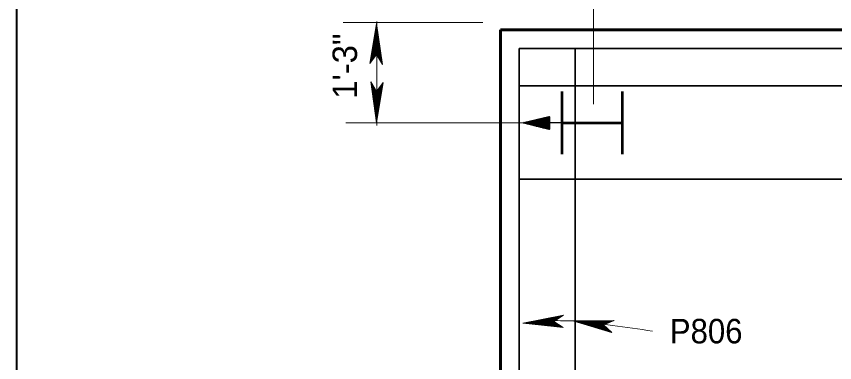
# Model space of a CAD drawing. Extents: x 144 to 252, y 360 to 425.
# Drawn here: x 149.81 to 160.77, y 396 to 400.64 of the extents above; entities that cross this region are included whole.
import ezdxf
from ezdxf.enums import TextEntityAlignment as Align

# ---------------------------------------------------------------- set-up
doc = ezdxf.new("R2010")
doc.units = 0
doc.header["$LTSCALE"] = 0.13
for name, color, linetype, lineweight in [('1', 7, 'Continuous', 40), ('10', 7, 'Continuous', 35), ('16', 7, 'Continuous', 13), ('3', 7, 'Continuous', 13), ('9', 7, 'Continuous', 25)]:
    doc.layers.add(name, color=color, linetype=linetype, lineweight=lineweight)

msp = doc.modelspace()

# ---------------------------------------------------------------- linework, layer by layer
at = {"layer": '1', "lineweight": 60}
for p, q in [((156.2978, 400.4595), (180.2978, 400.4595)), ((156.2978, 400.4595), (180.2978, 400.4595)), ((156.2978, 397.8819), (156.2978, 400.4595)), ((156.2978, 397.8819), (156.2978, 400.4595)), ((156.2978, 398.2023), (156.2978, 392.4595))]:
    msp.add_line(p, q, dxfattribs=at)
at = {"layer": '1', "lineweight": 35}
for p, q in [((156.5478, 400.2095), (168.2861, 400.2095)), ((156.5478, 397.8819), (156.5478, 400.2095)), ((157.2978, 397.8819), (157.2978, 400.2095)), ((156.5478, 399.7095), (168.2861, 399.7095)), ((156.5478, 398.4595), (168.3034, 398.4595)), ((156.5478, 397.8819), (156.5478, 392.7095)), ((157.2978, 397.8819), (157.2978, 392.7095))]:
    msp.add_line(p, q, dxfattribs=at)
at = {"layer": '1', "lineweight": 53}
for p, q in [((157.1246, 398.7923), (157.1246, 399.6319)), ((157.9329, 398.7924), (157.9329, 399.632)), ((157.1246, 399.2122), (157.9329, 399.2122))]:
    msp.add_line(p, q, dxfattribs=at)
at = {"layer": '1', "lineweight": 25}
msp.add_line((157.1246, 399.2122), (156.6246, 399.2122), dxfattribs=at)
at = {"layer": '1'}
msp.add_lwpolyline([(250.3172, 361.9183), (250.3172, 423.9913), (149.8112, 423.9913), (149.8112, 361.9183), (230.3642, 361.9183)], dxfattribs=at)
at = {"layer": '10'}
for p, q in [((156.9468, 399.2117), (156.6115, 399.2117)), ((156.7628, 399.1968), (156.9468, 399.1892)), ((156.7629, 399.2032), (156.9468, 399.1954)), ((156.9468, 399.2018), (156.7631, 399.2094)), ((156.7632, 399.2157), (156.9468, 399.208)), ((156.9468, 399.164), (156.7742, 399.1712))]:
    msp.add_line(p, q, dxfattribs=at)
for points in [[(156.9468, 399.2953), (156.9468, 399.1283), (156.6115, 399.2117)], [(156.9468, 399.2953), (156.6115, 399.2117), (156.9468, 399.2953)]]:
    msp.add_lwpolyline(points, dxfattribs=at)
msp.add_lwpolyline([(156.6115, 399.2117), (156.9468, 399.2953), (156.9468, 399.1283), (156.9468, 399.2953)], close=True, dxfattribs=at)
at = {"layer": '16'}
for centre, radius, start, end in [((157.2168, 398.7699), 2.2093, 263.92766, 272.16924), ((155.0245, 374.9866), 21.6917, 81.23247, 84.06846)]:
    msp.add_arc(centre, radius, start, end, dxfattribs=at)
at = {"layer": '3'}
for p, q in [((157.5437, 399.4644), (157.5437, 401.7233)), ((157.5437, 399.4644), (157.5437, 400.8253)), ((156.0606, 400.5562), (154.189, 400.5562)), ((154.6382, 399.1791), (154.6382, 400.5693)), ((154.6369, 400.5452), (154.5477, 400.0075)), ((154.6362, 400.5308), (154.55, 400.0107)), ((154.6362, 400.5199), (154.5523, 400.014)), ((154.6362, 400.5055), (154.5555, 400.0182)), ((154.6362, 400.4928), (154.5582, 400.022)), ((154.6362, 400.4814), (154.5606, 400.0253)), ((154.6362, 400.467), (154.5637, 400.0296)), ((154.6362, 400.4543), (154.5665, 400.0333)), ((154.6362, 400.4405), (154.5694, 400.0374)), ((154.7112, 400.0024), (154.6362, 400.5308)), ((154.7092, 400.0059), (154.6362, 400.5199)), ((154.7065, 400.0105), (154.6362, 400.5055)), ((154.7041, 400.0146), (154.6362, 400.4928)), ((154.7041, 400.0146), (154.6362, 400.4928)), ((154.7019, 400.0182), (154.6362, 400.4814)), ((154.6993, 400.0228), (154.6362, 400.467)), ((154.6968, 400.0269), (154.6362, 400.4543)), ((154.6943, 400.0313), (154.6362, 400.4405)), ((154.6369, 400.1298), (154.6369, 400.5452)), ((154.7147, 399.9964), (154.6369, 400.5452)), ((154.6362, 400.4267), (154.5724, 400.0415)), ((154.6362, 400.4134), (154.5752, 400.0454)), ((154.6362, 400.3995), (154.5782, 400.0495)), ((154.6362, 400.3869), (154.5809, 400.0532)), ((154.6362, 400.3755), (154.5834, 400.0567)), ((154.6362, 400.3598), (154.5867, 400.0612)), ((154.6362, 400.346), (154.5897, 400.0653)), ((154.6358, 400.328), (154.5928, 400.0696)), ((154.6724, 400.0688), (154.6358, 400.328)), ((154.6917, 400.0358), (154.6362, 400.4267)), ((154.6892, 400.04), (154.6362, 400.4134)), ((154.6866, 400.0445), (154.6362, 400.3995)), ((154.6843, 400.0485), (154.6362, 400.3869)), ((154.6821, 400.0523), (154.6362, 400.3755)), ((154.6792, 400.0573), (154.6362, 400.3598)), ((154.6766, 400.0617), (154.6362, 400.346)), ((154.6358, 400.3141), (154.5958, 400.0737)), ((154.6358, 400.3009), (154.5987, 400.0776)), ((154.6362, 400.2918), (154.6014, 400.0813)), ((154.6362, 400.2798), (154.604, 400.0849)), ((154.6362, 400.266), (154.607, 400.089)), ((154.6362, 400.2503), (154.6103, 400.0937)), ((154.6362, 400.2378), (154.613, 400.0973)), ((154.6362, 400.2245), (154.6158, 400.1012)), ((154.6698, 400.0732), (154.6358, 400.3141)), ((154.6673, 400.0775), (154.6358, 400.3009)), ((154.6665, 400.079), (154.6362, 400.2918)), ((154.6642, 400.0829), (154.6362, 400.2798)), ((154.6616, 400.0873), (154.6362, 400.266)), ((154.6587, 400.0923), (154.6362, 400.2503)), ((154.6563, 400.0964), (154.6362, 400.2378)), ((154.6538, 400.1007), (154.6362, 400.2245)), ((154.6743, 400.0657), (154.6373, 400.3264)), ((154.5477, 400.0075), (154.6368, 400.13)), ((154.6362, 400.2125), (154.6185, 400.1048)), ((154.6362, 400.198), (154.6215, 400.1091)), ((154.6362, 400.1842), (154.6245, 400.1132)), ((154.6362, 400.1715), (154.6273, 400.1169)), ((154.6362, 400.1583), (154.6301, 400.1208)), ((154.6362, 400.1468), (154.6325, 400.1242)), ((154.6362, 400.1367), (154.6347, 400.1273)), ((154.6516, 400.1045), (154.6362, 400.2125)), ((154.6489, 400.1092), (154.6362, 400.198)), ((154.6463, 400.1136), (154.6362, 400.1842)), ((154.644, 400.1177), (154.6362, 400.1715)), ((154.6393, 400.1256), (154.6362, 400.1468)), ((154.6368, 400.13), (154.7147, 399.9964)), ((154.6409, 400.1229), (154.6373, 400.148)), ((154.5592, 399.7647), (154.6369, 399.216)), ((154.6371, 399.6312), (154.5592, 399.7647)), ((154.5627, 399.7587), (154.6376, 399.2304)), ((154.5647, 399.7552), (154.6376, 399.2412)), ((154.5673, 399.7507), (154.6376, 399.2557)), ((154.5697, 399.7466), (154.6376, 399.2684)), ((154.5697, 399.7466), (154.6376, 399.2684)), ((154.5719, 399.7429), (154.6376, 399.2797)), ((154.5746, 399.7383), (154.6376, 399.2942)), ((154.577, 399.7342), (154.6376, 399.3069)), ((154.5795, 399.7298), (154.6376, 399.3207)), ((154.5821, 399.7254), (154.6376, 399.3345)), ((154.5846, 399.7212), (154.6376, 399.3477)), ((154.5872, 399.7167), (154.6376, 399.3617)), ((154.5895, 399.7127), (154.6376, 399.3742)), ((154.5917, 399.7089), (154.6376, 399.3857)), ((154.5946, 399.7039), (154.6376, 399.4013)), ((154.5973, 399.6995), (154.6376, 399.4152)), ((154.5995, 399.6955), (154.6365, 399.4348)), ((154.6014, 399.6923), (154.6381, 399.4332)), ((154.604, 399.6879), (154.6381, 399.4471)), ((154.6065, 399.6837), (154.6381, 399.4602)), ((154.6073, 399.6822), (154.6376, 399.4693)), ((154.6096, 399.6782), (154.6376, 399.4813)), ((154.6122, 399.6738), (154.6376, 399.4952)), ((154.6369, 399.216), (154.7262, 399.7537)), ((154.7262, 399.7537), (154.6371, 399.6312)), ((154.6376, 399.2304), (154.7238, 399.7504)), ((154.6376, 399.2412), (154.7215, 399.7472)), ((154.6376, 399.2557), (154.7183, 399.7429)), ((154.6376, 399.2684), (154.7157, 399.7392)), ((154.6376, 399.2797), (154.7132, 399.7358)), ((154.6376, 399.2942), (154.7101, 399.7316)), ((154.6376, 399.3069), (154.7073, 399.7278)), ((154.6376, 399.3207), (154.7044, 399.7237)), ((154.6376, 399.3345), (154.7014, 399.7197)), ((154.6376, 399.3477), (154.6986, 399.7158)), ((154.6376, 399.3617), (154.6956, 399.7117)), ((154.6376, 399.3742), (154.6929, 399.7079)), ((154.6376, 399.3857), (154.6904, 399.7045)), ((154.6376, 399.4013), (154.6871, 399.6999)), ((154.6376, 399.4152), (154.6841, 399.6958)), ((154.6376, 399.4693), (154.6724, 399.6798)), ((154.6376, 399.4813), (154.6698, 399.6762)), ((154.6376, 399.4952), (154.6668, 399.6722)), ((154.6381, 399.4332), (154.681, 399.6916)), ((154.6381, 399.4471), (154.678, 399.6874)), ((154.6381, 399.4602), (154.6752, 399.6836)), ((154.6151, 399.6688), (154.6376, 399.5108)), ((154.6175, 399.6647), (154.6376, 399.5234)), ((154.62, 399.6605), (154.6376, 399.5367)), ((154.6223, 399.6567), (154.6376, 399.5487)), ((154.6249, 399.652), (154.6376, 399.5632)), ((154.6275, 399.6476), (154.6376, 399.577)), ((154.6298, 399.6435), (154.6376, 399.5897)), ((154.6329, 399.6382), (154.6365, 399.6132)), ((154.6345, 399.6356), (154.6376, 399.6143)), ((154.6369, 399.6314), (154.6369, 399.216)), ((154.6376, 399.5108), (154.6636, 399.6675)), ((154.6376, 399.5234), (154.6608, 399.6638)), ((154.6376, 399.5367), (154.658, 399.6599)), ((154.6376, 399.5487), (154.6553, 399.6563)), ((154.6376, 399.5632), (154.6523, 399.6521)), ((154.6376, 399.577), (154.6493, 399.6479)), ((154.6376, 399.5897), (154.6466, 399.6442)), ((154.6376, 399.6029), (154.6437, 399.6403)), ((154.6376, 399.6143), (154.6413, 399.6369)), ((154.6376, 399.6245), (154.6391, 399.6339)), ((156.9433, 399.2143), (154.2243, 399.2143)), ((157.1389, 396.6399), (156.5954, 396.5312)), ((157.1332, 396.6361), (156.6099, 396.5312)), ((157.1297, 396.6337), (156.6207, 396.5319)), ((157.1253, 396.631), (156.6352, 396.5327)), ((157.1213, 396.6282), (156.6478, 396.5335)), ((157.1213, 396.6282), (156.6478, 396.5335)), ((157.1179, 396.6259), (156.6592, 396.5341)), ((157.1135, 396.6231), (156.6736, 396.5349)), ((157.1094, 396.6204), (156.6862, 396.5356)), ((157.1052, 396.6176), (156.6999, 396.5365)), ((157.1008, 396.6148), (156.7138, 396.5372)), ((157.0968, 396.612), (156.727, 396.5379)), ((157.0924, 396.6091), (156.741, 396.5387)), ((157.0887, 396.6067), (156.7535, 396.5394)), ((157.085, 396.6042), (156.7648, 396.5402)), ((157.0802, 396.6012), (156.7804, 396.5409)), ((157.0098, 396.5546), (157.1389, 396.6399)), ((157.0102, 396.5548), (156.5954, 396.5312)), ((156.5954, 396.5312), (157.1373, 396.4725)), ((156.6099, 396.5312), (157.134, 396.4747)), ((156.6207, 396.5319), (157.1305, 396.4768)), ((156.6352, 396.5327), (157.1261, 396.4797)), ((156.6478, 396.5335), (157.1223, 396.4822)), ((156.6592, 396.5341), (157.1188, 396.4844)), ((156.6736, 396.5349), (157.1144, 396.4874)), ((156.6862, 396.5356), (157.1104, 396.4899)), ((156.6999, 396.5365), (157.1062, 396.4926)), ((156.7138, 396.5372), (157.1021, 396.4953)), ((156.727, 396.5379), (157.0979, 396.498)), ((156.741, 396.5387), (157.0937, 396.5007)), ((156.7535, 396.5394), (157.0897, 396.5031)), ((156.7648, 396.5402), (157.0863, 396.5054)), ((156.7804, 396.5409), (157.0814, 396.5085)), ((157.0759, 396.5982), (156.7943, 396.5418)), ((156.7943, 396.5418), (157.0772, 396.5112)), ((157.0689, 396.5936), (156.8123, 396.5423)), ((156.8123, 396.5423), (157.0728, 396.5142)), ((157.0719, 396.5956), (156.8139, 396.544)), ((157.0648, 396.5908), (156.8261, 396.5431)), ((156.8261, 396.5431), (157.0685, 396.5168)), ((157.0607, 396.5881), (156.8394, 396.5438)), ((156.8394, 396.5438), (157.0645, 396.5194)), ((157.0592, 396.5871), (156.8484, 396.5449)), ((156.8484, 396.5449), (157.0605, 396.522)), ((157.0553, 396.5847), (156.8604, 396.5456)), ((156.8604, 396.5456), (157.0568, 396.5244)), ((157.0512, 396.5818), (156.8742, 396.5462)), ((156.8742, 396.5462), (157.0527, 396.5272)), ((157.0463, 396.5786), (156.8899, 396.5472)), ((156.8899, 396.5472), (157.0478, 396.5302)), ((157.0424, 396.5761), (156.9024, 396.5479)), ((156.9024, 396.5479), (157.0438, 396.5327)), ((157.0383, 396.5732), (156.9157, 396.5487)), ((156.9157, 396.5487), (157.0398, 396.5353)), ((157.0346, 396.5707), (156.9276, 396.5492)), ((156.9276, 396.5492), (157.036, 396.5377)), ((157.03, 396.5678), (156.9421, 396.5501)), ((156.9421, 396.5501), (157.0317, 396.5405)), ((157.0257, 396.565), (156.9559, 396.5509)), ((156.9559, 396.5509), (157.0274, 396.5433)), ((157.0219, 396.5625), (156.9686, 396.5517)), ((156.9686, 396.5517), (157.0235, 396.5457)), ((156.9818, 396.5524), (157.0194, 396.5483)), ((157.0168, 396.5591), (156.9919, 396.5542)), ((157.0142, 396.5573), (156.9932, 396.5531)), ((156.9932, 396.5531), (157.016, 396.5507)), ((157.0034, 396.5537), (157.0129, 396.5527)), ((157.1373, 396.4725), (157.0098, 396.5546)), ((157.8202, 396.5691), (157.2661, 396.5622)), ((157.2661, 396.5622), (157.7879, 396.4048)), ((157.6781, 396.509), (157.2661, 396.5622)), ((157.8138, 396.5664), (157.2803, 396.5597)), ((157.2803, 396.5597), (157.785, 396.4076)), ((157.8102, 396.5648), (157.291, 396.5582)), ((157.291, 396.5582), (157.7821, 396.4103)), ((157.8053, 396.5627), (157.3053, 396.5564)), ((157.3053, 396.5564), (157.7782, 396.414)), ((157.8009, 396.5609), (157.318, 396.5548)), ((157.8009, 396.5609), (157.318, 396.5548)), ((157.318, 396.5548), (157.7749, 396.4172)), ((157.797, 396.5592), (157.3293, 396.5533)), ((157.3293, 396.5533), (157.7719, 396.42)), ((157.7921, 396.5572), (157.3435, 396.5515)), ((157.3435, 396.5515), (157.7681, 396.4237)), ((157.7877, 396.5553), (157.3562, 396.5499)), ((157.3562, 396.5499), (157.7647, 396.4268)), ((157.783, 396.5534), (157.3698, 396.5481)), ((157.3698, 396.5481), (157.761, 396.4303)), ((157.7783, 396.5514), (157.3835, 396.5463)), ((157.3835, 396.5463), (157.7573, 396.4337)), ((157.7738, 396.5494), (157.3967, 396.5447)), ((157.3967, 396.5447), (157.7538, 396.4371)), ((157.769, 396.5474), (157.4105, 396.5428)), ((157.4105, 396.5428), (157.7502, 396.4406)), ((157.7647, 396.5457), (157.4229, 396.5412)), ((157.4229, 396.5412), (157.7468, 396.4437)), ((157.7608, 396.5439), (157.4342, 396.5398)), ((157.4342, 396.5398), (157.7438, 396.4466)), ((157.7554, 396.5417), (157.4498, 396.5378)), ((157.4498, 396.5378), (157.7396, 396.4505)), ((157.7507, 396.5397), (157.4635, 396.536)), ((157.4635, 396.536), (157.7359, 396.454)), ((157.7431, 396.5364), (157.4813, 396.5333)), ((157.4813, 396.5333), (157.7321, 396.4576)), ((157.7464, 396.5379), (157.4831, 396.5346)), ((157.7383, 396.5344), (157.4951, 396.5314)), ((157.4951, 396.5314), (157.7283, 396.4611)), ((157.7338, 396.5325), (157.5082, 396.5297)), ((157.5082, 396.5297), (157.7249, 396.4644)), ((157.7322, 396.5318), (157.5172, 396.5291)), ((157.5172, 396.5291), (157.7216, 396.4676)), ((157.728, 396.5302), (157.5292, 396.5276)), ((157.5292, 396.5276), (157.7183, 396.4707)), ((157.7233, 396.5281), (157.5428, 396.5258)), ((157.5428, 396.5258), (157.7147, 396.4742)), ((157.718, 396.5259), (157.5584, 396.5238)), ((157.5584, 396.5238), (157.7105, 396.478)), ((157.7137, 396.524), (157.5709, 396.5222)), ((157.5709, 396.5222), (157.7072, 396.4812)), ((157.7091, 396.5221), (157.584, 396.5205)), ((157.584, 396.5205), (157.7037, 396.4845)), ((157.705, 396.5203), (157.5959, 396.5189)), ((157.5959, 396.5189), (157.7004, 396.4876)), ((157.7, 396.5183), (157.6103, 396.5171)), ((157.6103, 396.5171), (157.6966, 396.4911)), ((157.6953, 396.5163), (157.624, 396.5153)), ((157.624, 396.5153), (157.6928, 396.4946)), ((157.691, 396.5145), (157.6366, 396.5137)), ((157.6366, 396.5137), (157.6896, 396.4978)), ((157.6497, 396.512), (157.6861, 396.5011)), ((157.6854, 396.5121), (157.66, 396.5118)), ((157.6825, 396.5109), (157.6611, 396.5106)), ((157.6611, 396.5106), (157.683, 396.5039)), ((157.6712, 396.5093), (157.6803, 396.5066)), ((157.6778, 396.5089), (157.8202, 396.5691)), ((157.7879, 396.4048), (157.6778, 396.5089))]:
    msp.add_line(p, q, dxfattribs=at)
at = {"layer": '9'}
for p, q in [((156.6903, 399.2313), (156.7636, 399.2283)), ((156.7119, 399.2367), (156.7637, 399.2346)), ((156.7335, 399.2421), (156.7639, 399.2408)), ((156.7552, 399.2474), (156.7641, 399.2471)), ((156.7637, 399.2346), (156.9468, 399.2268)), ((156.7639, 399.2408), (156.9468, 399.2332)), ((156.7641, 399.2471), (156.9468, 399.2395)), ((156.7767, 399.2528), (156.9468, 399.2457)), ((156.7983, 399.2582), (156.9468, 399.252)), ((156.8199, 399.2636), (156.9468, 399.2583)), ((156.8415, 399.269), (156.9468, 399.2647)), ((156.8631, 399.2744), (156.9468, 399.2709)), ((156.8847, 399.2797), (156.9468, 399.2772)), ((156.9063, 399.2852), (156.9468, 399.2835)), ((156.9279, 399.2906), (156.9468, 399.2897)), ((156.6222, 399.209), (156.7629, 399.2032)), ((156.6255, 399.2152), (156.7631, 399.2094)), ((156.6472, 399.2206), (156.7632, 399.2157)), ((156.6526, 399.2015), (156.7628, 399.1968)), ((156.6687, 399.2259), (156.7634, 399.222)), ((156.683, 399.1939), (156.7627, 399.1906)), ((156.7133, 399.1863), (156.7625, 399.1843)), ((156.7438, 399.1787), (156.7623, 399.178)), ((156.7623, 399.178), (156.9468, 399.1703)), ((156.7625, 399.1843), (156.9468, 399.1766)), ((156.7627, 399.1906), (156.9468, 399.1829)), ((156.7634, 399.222), (156.9468, 399.2143)), ((156.7636, 399.2283), (156.9468, 399.2206)), ((156.8045, 399.1637), (156.9468, 399.1577)), ((156.8349, 399.1561), (156.9468, 399.1514)), ((156.8653, 399.1486), (156.9468, 399.1452)), ((156.8957, 399.141), (156.9468, 399.1388)), ((156.9261, 399.1334), (156.9468, 399.1326))]:
    msp.add_line(p, q, dxfattribs=at)
at = {"layer": '9', "lineweight": 40}
msp.add_lwpolyline([(156.6115, 399.2117), (156.9468, 399.2953), (156.9468, 399.1283)], close=True, dxfattribs=at)

# ---------------------------------------------------------------- texts
at = {"layer": '16'}
msp.add_text('1\'-3"', height=0.3281, rotation=90, dxfattribs=at).set_placement((154.3749, 399.9738), align=Align.CENTER)
at = {"layer": '16', "width": 0.95}
msp.add_text('P806', height=0.3281, dxfattribs=at).set_placement((159.0521, 396.2608), align=Align.CENTER)

doc.saveas('drawing.dxf')
